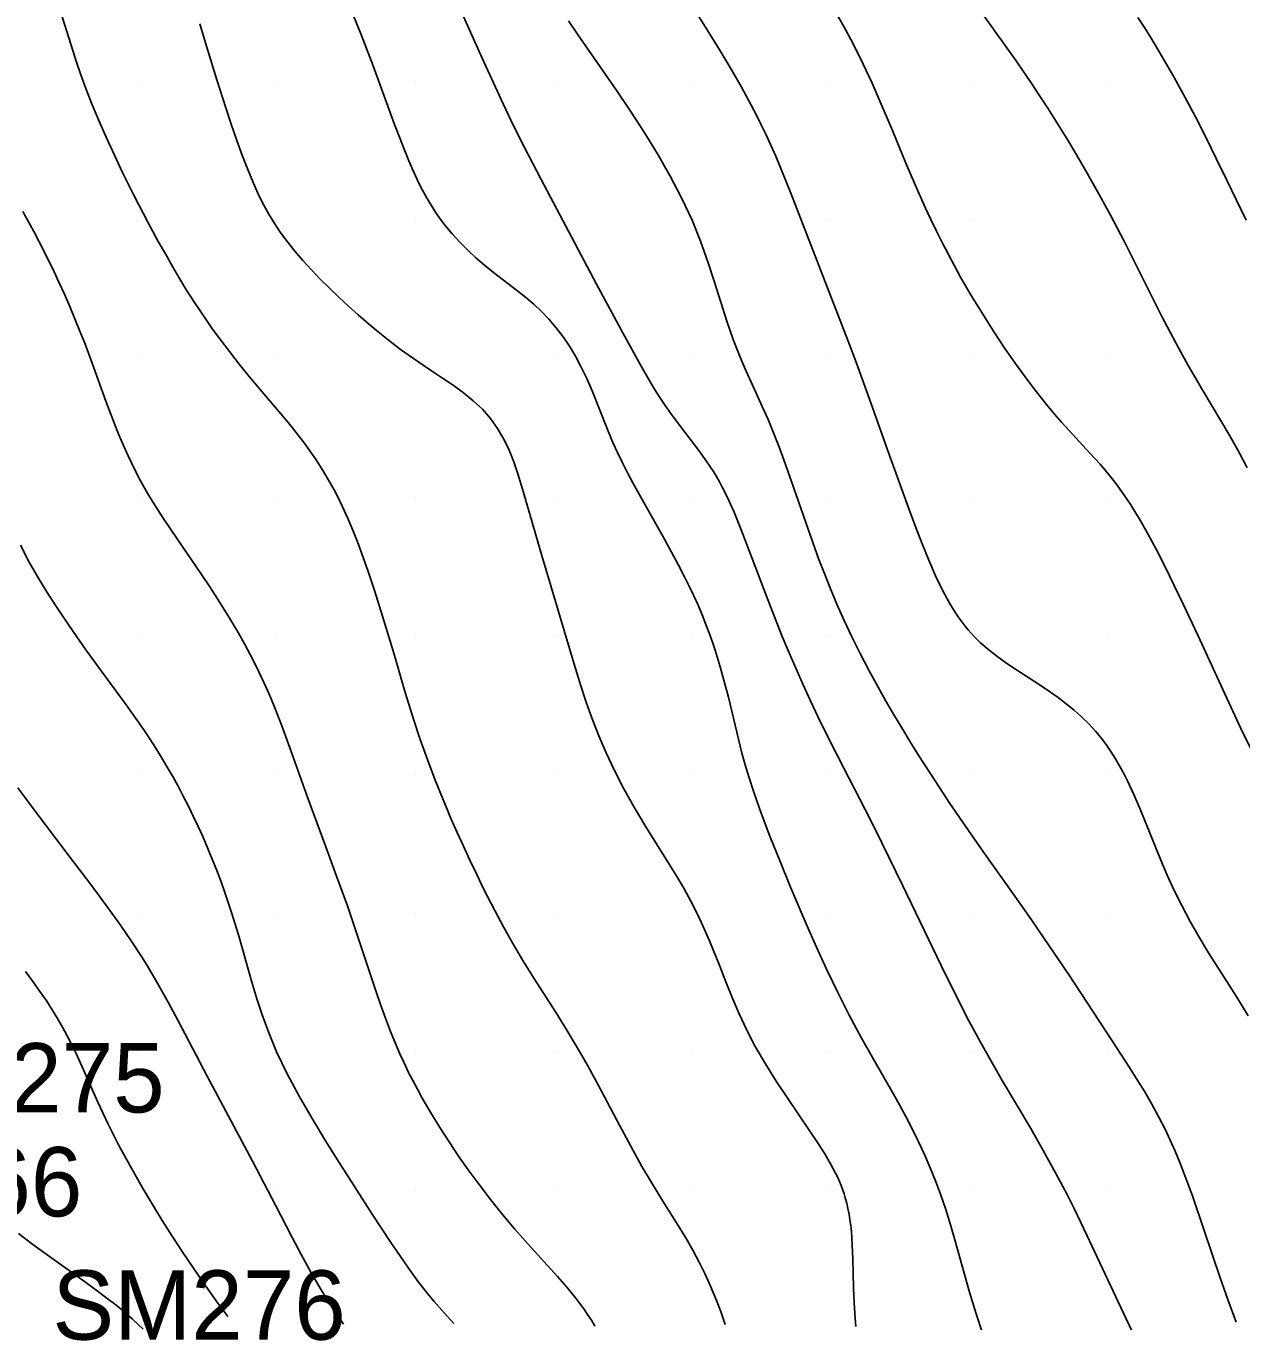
# Model space of a CAD drawing. Extents: x 2602990 to 2605851, y 618069 to 619180.
# Drawn here: x 2604235.95 to 2604279.82, y 618345.28 to 618392.01 of the extents above; entities that cross this region are included whole.
import ezdxf

# ---------------------------------------------------------------- set-up
doc = ezdxf.new("R2010")
doc.units = 0
for name, color, linetype in [('Default', 7, 'Continuous'), ('DTM Contours Major', 7, 'Continuous'), ('DTM Contours Minor', 7, 'Continuous'), ('Exist DTM Breakline', 7, 'Continuous'), ('Exist DTM Breakline Underwater', 7, 'Continuous'), ('Exist DTM Regular Point Underwater Cogo Elevation', 7, 'Continuous'), ('Exist DTM Regular Point Underwater Cogo Number', 7, 'Continuous'), ('Exist DTM Scan Elevation Point', 7, 'Continuous')]:
    doc.layers.add(name, color=color, linetype=linetype)

# ---------------------------------------------------------------- blocks, each defined once
blk = doc.blocks.new('POINT_DISPLAY')
at = {"layer": 'Default'}
blk.add_line((0, 0), (0, 0), dxfattribs=at)

msp = doc.modelspace()

# ---------------------------------------------------------------- linework, layer by layer
at = {"layer": 'DTM Contours Major'}
for points in [[(2604265.245, 618392.418), (2604265.538, 618391.886), (2604265.824, 618391.341), (2604266.181, 618390.628), (2604266.5, 618389.95), (2604266.762, 618389.36), (2604267.232, 618388.24), (2604267.721, 618387.058), (2604268.067, 618386.248), (2604268.43, 618385.435), (2604268.618, 618385.032), (2604268.825, 618384.602), (2604269.037, 618384.178), (2604269.254, 618383.76), (2604269.473, 618383.351), (2604269.694, 618382.952), (2604270.078, 618382.29), (2604270.4, 618381.762), (2604270.885, 618381.002), (2604271.299, 618380.377), (2604271.725, 618379.762), (2604272.16, 618379.164), (2604272.385, 618378.868), (2604272.615, 618378.576), (2604272.85, 618378.288), (2604273.088, 618378.005), (2604273.344, 618377.714), (2604273.861, 618377.148), (2604274.367, 618376.601), (2604274.732, 618376.193), (2604275.085, 618375.775), (2604275.307, 618375.491), (2604275.578, 618375.12), (2604275.841, 618374.728), (2604275.992, 618374.488), (2604276.142, 618374.238), (2604276.444, 618373.707), (2604276.751, 618373.132), (2604276.994, 618372.661), (2604277.242, 618372.165), (2604277.747, 618371.121), (2604278.258, 618370.029), (2604279.302, 618367.752), (2604279.813, 618366.666), (2604280.212, 618365.853)], [(2604235.931, 618357.892), (2604236.202, 618357.534), (2604236.459, 618357.176), (2604236.703, 618356.817), (2604236.903, 618356.505), (2604237.092, 618356.193), (2604237.272, 618355.88), (2604237.443, 618355.567), (2604237.605, 618355.252), (2604237.76, 618354.936), (2604238.028, 618354.35), (2604238.545, 618353.174), (2604238.723, 618352.789), (2604238.908, 618352.405), (2604239.1, 618352.021), (2604239.298, 618351.639), (2604239.71, 618350.877), (2604240.159, 618350.088), (2604240.553, 618349.426), (2604240.875, 618348.904), (2604241.234, 618348.34), (2604241.618, 618347.754), (2604242.024, 618347.153), (2604242.447, 618346.542), (2604242.885, 618345.93), (2604243.24, 618345.449)]]:
    msp.add_lwpolyline(points, dxfattribs=at)
at = {"layer": 'DTM Contours Minor'}
for points in [[(2604251.016, 618394.005), (2604252.429, 618390.845), (2604253.108, 618389.356), (2604253.548, 618388.432), (2604253.95, 618387.63), (2604254.559, 618386.465), (2604256.557, 618382.699), (2604257.519, 618380.916), (2604258.162, 618379.741), (2604258.487, 618379.172), (2604258.649, 618378.902), (2604258.812, 618378.642), (2604259.002, 618378.356), (2604259.194, 618378.081), (2604259.578, 618377.561), (2604260.242, 618376.696), (2604260.516, 618376.322), (2604260.646, 618376.132), (2604260.771, 618375.938), (2604260.882, 618375.755), (2604260.989, 618375.567), (2604261.093, 618375.374), (2604261.292, 618374.971), (2604261.389, 618374.76), (2604261.519, 618374.463), (2604261.775, 618373.833), (2604262.169, 618372.8), (2604262.685, 618371.432), (2604263.061, 618370.47), (2604263.26, 618369.981), (2604263.505, 618369.396), (2604263.758, 618368.812), (2604264.018, 618368.232), (2604264.281, 618367.66), (2604264.546, 618367.1), (2604264.945, 618366.284), (2604265.478, 618365.233), (2604266.44, 618363.37), (2604266.856, 618362.541), (2604267.616, 618360.982), (2604268.994, 618358.111), (2604269.571, 618356.944), (2604269.998, 618356.117), (2604270.412, 618355.347), (2604270.692, 618354.846), (2604271.201, 618353.966), (2604272.229, 618352.223), (2604272.683, 618351.431), (2604273.125, 618350.631), (2604273.551, 618349.82), (2604273.792, 618349.343), (2604274.257, 618348.384), (2604275.672, 618345.358), (2604276.52, 618343.59)], [(2604270.114, 618392.983), (2604271.702, 618390.747), (2604272.289, 618389.892), (2604272.49, 618389.591), (2604272.848, 618389.041), (2604273.209, 618388.47), (2604273.568, 618387.886), (2604273.922, 618387.296), (2604274.267, 618386.704), (2604274.704, 618385.93), (2604275.108, 618385.184), (2604275.597, 618384.245), (2604276.966, 618381.529), (2604277.263, 618380.956), (2604277.561, 618380.4), (2604277.917, 618379.76), (2604278.443, 618378.856), (2604279.411, 618377.226), (2604279.764, 618376.6), (2604280.041, 618376.072)], [(2604237.128, 618392.762), (2604237.64, 618391.129), (2604237.777, 618390.709), (2604237.922, 618390.283), (2604238.078, 618389.851), (2604238.318, 618389.228), (2604238.579, 618388.599), (2604238.856, 618387.97), (2604239.144, 618387.345), (2604239.44, 618386.729), (2604239.862, 618385.883), (2604240.356, 618384.935), (2604240.732, 618384.239), (2604240.985, 618383.783), (2604241.239, 618383.337), (2604241.496, 618382.902), (2604241.754, 618382.478), (2604242.013, 618382.068), (2604242.239, 618381.726), (2604242.466, 618381.395), (2604242.693, 618381.074), (2604243.143, 618380.463), (2604243.648, 618379.813), (2604244.068, 618379.295), (2604244.674, 618378.58), (2604245.359, 618377.772), (2604245.572, 618377.511), (2604245.783, 618377.243), (2604245.993, 618376.967), (2604246.199, 618376.683), (2604246.402, 618376.391), (2604246.577, 618376.122), (2604246.748, 618375.846), (2604246.915, 618375.562), (2604247.076, 618375.271), (2604247.233, 618374.971), (2604247.383, 618374.664), (2604247.586, 618374.219), (2604247.778, 618373.762), (2604247.959, 618373.298), (2604248.131, 618372.832), (2604248.293, 618372.367), (2604248.547, 618371.602), (2604248.828, 618370.711), (2604249.229, 618369.376), (2604249.647, 618367.963), (2604249.958, 618366.959), (2604250.178, 618366.296), (2604250.458, 618365.505), (2604250.725, 618364.801), (2604251.001, 618364.119), (2604251.309, 618363.392), (2604251.522, 618362.91), (2604251.746, 618362.413), (2604251.982, 618361.905), (2604252.226, 618361.392), (2604252.476, 618360.881), (2604252.887, 618360.073), (2604253.203, 618359.48), (2604253.526, 618358.905), (2604253.888, 618358.296), (2604254.29, 618357.653), (2604255.092, 618356.397), (2604255.477, 618355.776), (2604255.854, 618355.148), (2604256.235, 618354.484), (2604256.621, 618353.784), (2604257.385, 618352.343), (2604257.786, 618351.587), (2604258.191, 618350.855), (2604258.532, 618350.274), (2604258.946, 618349.61), (2604259.5, 618348.733), (2604259.773, 618348.282), (2604260.04, 618347.815), (2604260.258, 618347.404), (2604260.469, 618346.978), (2604260.671, 618346.538), (2604260.861, 618346.086), (2604261.038, 618345.623), (2604261.2, 618345.151)], [(2604247.733, 618392.491), (2604248.068, 618391.663), (2604248.485, 618390.57), (2604249.264, 618388.451), (2604249.435, 618388.001), (2604249.607, 618387.564), (2604249.781, 618387.14), (2604249.899, 618386.866), (2604250.019, 618386.599), (2604250.142, 618386.34), (2604250.27, 618386.087), (2604250.402, 618385.842), (2604250.541, 618385.603), (2604250.713, 618385.331), (2604250.896, 618385.067), (2604251.091, 618384.809), (2604251.345, 618384.505), (2604251.615, 618384.21), (2604251.901, 618383.923), (2604252.2, 618383.645), (2604252.51, 618383.376), (2604252.829, 618383.114), (2604253.709, 618382.437), (2604253.999, 618382.207), (2604254.283, 618381.967), (2604254.556, 618381.714), (2604254.834, 618381.427), (2604255.096, 618381.121), (2604255.343, 618380.798), (2604255.575, 618380.457), (2604255.791, 618380.1), (2604255.991, 618379.728), (2604256.199, 618379.292), (2604256.393, 618378.841), (2604256.949, 618377.447), (2604257.146, 618376.982), (2604257.314, 618376.614), (2604257.491, 618376.249), (2604257.675, 618375.888), (2604257.865, 618375.528), (2604258.261, 618374.811), (2604259.017, 618373.472), (2604259.264, 618373.026), (2604259.504, 618372.58), (2604259.732, 618372.137), (2604259.902, 618371.793), (2604260.063, 618371.449), (2604260.217, 618371.106), (2604260.362, 618370.762), (2604260.5, 618370.418), (2604260.631, 618370.072), (2604260.735, 618369.779), (2604260.834, 618369.484), (2604261.019, 618368.886), (2604261.189, 618368.274), (2604261.312, 618367.786), (2604261.674, 618366.281), (2604261.803, 618365.774), (2604261.943, 618365.268), (2604262.069, 618364.85), (2604262.204, 618364.434), (2604262.346, 618364.02), (2604262.496, 618363.606), (2604262.81, 618362.782), (2604263.177, 618361.861), (2604263.557, 618360.942), (2604264.126, 618359.609), (2604264.492, 618358.777), (2604264.868, 618357.953), (2604265.262, 618357.135), (2604265.466, 618356.727), (2604265.675, 618356.321), (2604266.108, 618355.515), (2604266.561, 618354.71), (2604267.263, 618353.494), (2604267.493, 618353.082), (2604267.719, 618352.665), (2604267.953, 618352.212), (2604268.179, 618351.752), (2604268.394, 618351.286), (2604268.599, 618350.814), (2604268.792, 618350.337), (2604268.972, 618349.855), (2604269.158, 618349.307), (2604269.331, 618348.756), (2604269.492, 618348.206), (2604270.019, 618346.324), (2604270.255, 618345.542), (2604270.486, 618344.843)], [(2604259.904, 618392.893), (2604260.976, 618391.179), (2604261.38, 618390.508), (2604261.774, 618389.822), (2604262.135, 618389.157), (2604262.313, 618388.813), (2604262.488, 618388.462), (2604262.661, 618388.102), (2604262.832, 618387.734), (2604263.02, 618387.308), (2604263.205, 618386.872), (2604263.569, 618385.977), (2604264.295, 618384.109), (2604265.636, 618380.633), (2604265.933, 618379.844), (2604266.451, 618378.407), (2604267.112, 618376.549), (2604267.854, 618374.523), (2604268.079, 618373.919), (2604268.309, 618373.319), (2604268.547, 618372.732), (2604268.794, 618372.165), (2604269.054, 618371.628), (2604269.329, 618371.127), (2604269.533, 618370.803), (2604269.638, 618370.649), (2604269.747, 618370.5), (2604269.858, 618370.356), (2604269.973, 618370.217), (2604270.187, 618369.981), (2604270.414, 618369.758), (2604270.653, 618369.546), (2604271.002, 618369.269), (2604271.371, 618369.005), (2604271.753, 618368.75), (2604272.529, 618368.248), (2604272.911, 618367.992), (2604273.215, 618367.775), (2604273.51, 618367.552), (2604273.793, 618367.32), (2604274.064, 618367.08), (2604274.321, 618366.831), (2604274.563, 618366.57), (2604274.761, 618366.333), (2604274.948, 618366.088), (2604275.124, 618365.833), (2604275.291, 618365.569), (2604275.45, 618365.296), (2604275.601, 618365.014), (2604275.721, 618364.774), (2604275.952, 618364.275), (2604276.177, 618363.749), (2604276.925, 618361.909), (2604277.159, 618361.364), (2604277.409, 618360.816), (2604277.678, 618360.269), (2604277.987, 618359.695), (2604278.314, 618359.129), (2604278.652, 618358.571), (2604279.664, 618356.964), (2604280.076, 618356.289)], [(2604242.235, 618392.088), (2604242.47, 618391.287), (2604242.849, 618390.062), (2604243.171, 618389.054), (2604243.366, 618388.462), (2604243.566, 618387.878), (2604243.771, 618387.311), (2604243.982, 618386.766), (2604244.199, 618386.252), (2604244.366, 618385.89), (2604244.539, 618385.545), (2604244.72, 618385.217), (2604244.912, 618384.901), (2604245.134, 618384.569), (2604245.393, 618384.217), (2604245.664, 618383.88), (2604245.953, 618383.544), (2604246.259, 618383.209), (2604246.579, 618382.878), (2604246.911, 618382.549), (2604247.251, 618382.223), (2604247.599, 618381.902), (2604247.951, 618381.586), (2604248.308, 618381.277), (2604248.667, 618380.977), (2604249.028, 618380.688), (2604249.481, 618380.342), (2604249.945, 618380.008), (2604250.599, 618379.566), (2604250.988, 618379.308), (2604251.372, 618379.046), (2604251.746, 618378.775), (2604252.101, 618378.488), (2604252.43, 618378.181), (2604252.726, 618377.847), (2604252.981, 618377.488), (2604253.201, 618377.104), (2604253.393, 618376.699), (2604253.562, 618376.279), (2604253.712, 618375.849), (2604253.921, 618375.182), (2604254.571, 618372.944), (2604255.74, 618368.988), (2604255.986, 618368.204), (2604256.183, 618367.614), (2604256.4, 618367.01), (2604256.638, 618366.397), (2604256.9, 618365.78), (2604257.188, 618365.166), (2604257.54, 618364.488), (2604257.915, 618363.824), (2604258.302, 618363.177), (2604259.415, 618361.378), (2604259.7, 618360.895), (2604259.958, 618360.429), (2604260.199, 618359.958), (2604260.394, 618359.543), (2604260.631, 618358.995), (2604260.999, 618358.08), (2604261.22, 618357.523), (2604261.454, 618356.949), (2604261.707, 618356.365), (2604261.982, 618355.776), (2604262.284, 618355.188), (2604262.647, 618354.558), (2604263.034, 618353.941), (2604263.432, 618353.341), (2604264.208, 618352.209), (2604264.558, 618351.684), (2604264.795, 618351.311), (2604265.005, 618350.952), (2604265.101, 618350.776), (2604265.259, 618350.456), (2604265.382, 618350.166), (2604265.487, 618349.873), (2604265.533, 618349.726), (2604265.585, 618349.533), (2604265.63, 618349.337), (2604265.669, 618349.137), (2604265.702, 618348.933), (2604265.73, 618348.725), (2604265.752, 618348.511), (2604265.787, 618348.029), (2604265.808, 618347.526), (2604265.834, 618346.472), (2604265.854, 618345.932), (2604265.887, 618345.389), (2604265.913, 618345.088)], [(2604255.542, 618392.195), (2604255.868, 618391.715), (2604257.287, 618389.664), (2604257.779, 618388.933), (2604258.27, 618388.177), (2604258.748, 618387.401), (2604259.204, 618386.609), (2604259.624, 618385.807), (2604260, 618385), (2604260.303, 618384.249), (2604260.568, 618383.504), (2604260.808, 618382.77), (2604261.257, 618381.359), (2604261.489, 618380.694), (2604261.688, 618380.184), (2604261.897, 618379.692), (2604262.325, 618378.742), (2604262.537, 618378.275), (2604262.743, 618377.807), (2604262.94, 618377.328), (2604263.129, 618376.845), (2604263.31, 618376.357), (2604263.659, 618375.375), (2604264.203, 618373.813), (2604264.583, 618372.764), (2604264.777, 618372.253), (2604264.974, 618371.755), (2604265.23, 618371.145), (2604265.494, 618370.553), (2604265.767, 618369.973), (2604266.067, 618369.37), (2604266.383, 618368.764), (2604266.718, 618368.15), (2604266.99, 618367.668), (2604267.275, 618367.178), (2604267.571, 618366.683), (2604267.876, 618366.182), (2604268.19, 618365.679), (2604268.773, 618364.768), (2604269.312, 618363.954), (2604269.87, 618363.133), (2604270.499, 618362.233), (2604271.918, 618360.235), (2604272.278, 618359.721), (2604272.719, 618359.081), (2604273.588, 618357.793), (2604275.173, 618355.392), (2604275.796, 618354.431), (2604276.075, 618353.988), (2604276.344, 618353.546), (2604276.602, 618353.103), (2604276.846, 618352.657), (2604277.077, 618352.205), (2604277.263, 618351.811), (2604277.439, 618351.411), (2604277.607, 618351.006), (2604277.768, 618350.596), (2604277.923, 618350.18), (2604278.075, 618349.759), (2604278.478, 618348.587), (2604279.068, 618346.836), (2604279.34, 618346.064), (2604279.647, 618345.245)], [(2604276.094, 618392.32), (2604276.332, 618391.952), (2604276.574, 618391.567), (2604276.978, 618390.899), (2604277.392, 618390.18), (2604277.815, 618389.408), (2604278.184, 618388.707), (2604278.556, 618387.976), (2604278.928, 618387.228), (2604279.296, 618386.475), (2604280, 618385)], [(2604235.841, 618385.321), (2604236.237, 618384.596), (2604236.612, 618383.87), (2604236.969, 618383.138), (2604237.142, 618382.769), (2604237.341, 618382.328), (2604237.534, 618381.886), (2604237.721, 618381.444), (2604237.901, 618381.003), (2604238.074, 618380.565), (2604238.342, 618379.849), (2604238.837, 618378.472), (2604238.99, 618378.061), (2604239.147, 618377.657), (2604239.307, 618377.26), (2604239.472, 618376.872), (2604239.642, 618376.495), (2604239.883, 618375.994), (2604240.092, 618375.597), (2604240.355, 618375.133), (2604240.605, 618374.724), (2604240.911, 618374.252), (2604241.415, 618373.504), (2604242.267, 618372.255), (2604242.613, 618371.735), (2604242.958, 618371.203), (2604243.294, 618370.665), (2604243.614, 618370.125), (2604243.843, 618369.715), (2604244.06, 618369.308), (2604244.265, 618368.905), (2604244.457, 618368.507), (2604244.636, 618368.114), (2604244.804, 618367.729), (2604244.94, 618367.401), (2604245.19, 618366.762), (2604245.526, 618365.837), (2604246.129, 618364.145), (2604246.78, 618362.387), (2604247.17, 618361.337), (2604247.556, 618360.263), (2604247.911, 618359.22), (2604248.584, 618357.191), (2604248.753, 618356.699), (2604248.93, 618356.209), (2604249.116, 618355.723), (2604249.313, 618355.241), (2604249.455, 618354.918), (2604249.602, 618354.597), (2604249.756, 618354.278), (2604249.917, 618353.96), (2604250.084, 618353.643), (2604250.259, 618353.326), (2604250.567, 618352.794), (2604250.891, 618352.265), (2604251.228, 618351.743), (2604251.573, 618351.232), (2604251.923, 618350.734), (2604252.274, 618350.254), (2604252.719, 618349.671), (2604253.16, 618349.121), (2604253.596, 618348.602), (2604254.067, 618348.069), (2604255.143, 618346.886), (2604255.476, 618346.506), (2604255.792, 618346.121), (2604255.942, 618345.925), (2604256.088, 618345.725), (2604256.229, 618345.522), (2604256.365, 618345.313), (2604256.496, 618345.1)], [(2604235.752, 618373.274), (2604236.074, 618372.666), (2604236.419, 618372.066), (2604236.78, 618371.478), (2604237.149, 618370.908), (2604237.519, 618370.358), (2604238.119, 618369.498), (2604238.704, 618368.69), (2604239.565, 618367.52), (2604239.978, 618366.94), (2604240.203, 618366.614), (2604240.423, 618366.284), (2604240.638, 618365.95), (2604240.848, 618365.613), (2604241.053, 618365.272), (2604241.252, 618364.926), (2604241.446, 618364.575), (2604241.634, 618364.22), (2604241.817, 618363.86), (2604241.994, 618363.497), (2604242.166, 618363.13), (2604242.333, 618362.761), (2604242.507, 618362.358), (2604242.676, 618361.952), (2604242.839, 618361.541), (2604242.996, 618361.127), (2604243.148, 618360.708), (2604243.379, 618360.023), (2604243.627, 618359.22), (2604243.788, 618358.664), (2604244.112, 618357.514), (2604244.292, 618356.91), (2604244.496, 618356.289), (2604244.729, 618355.652), (2604245, 618355), (2604245.381, 618354.201), (2604245.813, 618353.393), (2604246.28, 618352.584), (2604246.768, 618351.783), (2604247.262, 618350.998), (2604248.458, 618349.132), (2604249.125, 618348.115), (2604249.445, 618347.642), (2604249.759, 618347.194), (2604250.129, 618346.689), (2604250.5, 618346.215), (2604250.688, 618345.986), (2604251.047, 618345.572), (2604251.396, 618345.195)], [(2604235.661, 618364.523), (2604236.285, 618363.676), (2604237.549, 618362.01), (2604238.292, 618361.03), (2604238.895, 618360.218), (2604239.363, 618359.566), (2604239.752, 618358.998), (2604240.123, 618358.43), (2604240.323, 618358.11), (2604240.716, 618357.453), (2604241.103, 618356.768), (2604241.44, 618356.142), (2604242.5, 618354.117), (2604244.136, 618351.052), (2604244.961, 618349.46), (2604245.561, 618348.3), (2604245.894, 618347.676), (2604246.243, 618347.044), (2604246.611, 618346.41), (2604247, 618345.782), (2604247.412, 618345.164)], [(2604235.682, 618348.445), (2604236.153, 618348.084), (2604236.635, 618347.729), (2604238.07, 618346.708), (2604238.625, 618346.301), (2604238.89, 618346.099), (2604239.149, 618345.897), (2604239.4, 618345.692), (2604239.783, 618345.361), (2604240.187, 618344.983)]]:
    msp.add_lwpolyline(points, dxfattribs=at)
at = {"layer": 'Exist DTM Breakline'}
msp.add_spline([(2604056.195, 618608.101), (2604070.612, 618564.846), (2604060.948, 618498.617), (2604052.223, 618447.183), (2604051.568, 618445.166), (2604051.779, 618438.355), (2604056.316, 618420.051), (2604056.045, 618414.227), (2604060.112, 618404.174), (2604065.814, 618393.977), (2604079.591, 618374.932), (2604102.645, 618354.376), (2604129.573, 618330.438), (2604185.644, 618288.739), (2604229.181, 618260.22), (2604259.941, 618240.43), (2604275.412, 618231.212), (2604276.014, 618212.47)], degree=3, dxfattribs=at)
at = {"layer": 'Exist DTM Breakline Underwater'}
msp.add_spline([(2604068.235, 618404.026), (2604081.862, 618390.481), (2604106.657, 618363.116), (2604137.711, 618338.436), (2604184.389, 618299.643), (2604239.062, 618271.475), (2604260.626, 618254.325), (2604289.805, 618238.046)], degree=3, dxfattribs=at)

# ---------------------------------------------------------------- block references
at = {"layer": 'Exist DTM Scan Elevation Point', "xscale": 1.3123333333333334, "yscale": 1.3123333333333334}
for p in [(2604240, 618390), (2604245, 618390), (2604250, 618390), (2604255, 618390), (2604260, 618390), (2604265, 618390), (2604270, 618390), (2604275, 618390), (2604240, 618385), (2604245, 618385), (2604250, 618385), (2604255, 618385), (2604260, 618385), (2604265, 618385), (2604270, 618385), (2604275, 618385), (2604240, 618380), (2604245, 618380), (2604250, 618380), (2604255, 618380), (2604260, 618380), (2604265, 618380), (2604270, 618380), (2604275, 618380), (2604240, 618375), (2604245, 618375), (2604250, 618375), (2604255, 618375), (2604260, 618375), (2604265, 618375), (2604270, 618375), (2604275, 618375), (2604240, 618370), (2604245, 618370), (2604250, 618370), (2604255, 618370), (2604260, 618370), (2604265, 618370), (2604270, 618370), (2604275, 618370), (2604240, 618365), (2604245, 618365), (2604250, 618365), (2604255, 618365), (2604260, 618365), (2604265, 618365), (2604270, 618365), (2604275, 618365), (2604240, 618360), (2604245, 618360), (2604250, 618360), (2604255, 618360), (2604260, 618360), (2604265, 618360), (2604270, 618360), (2604275, 618360), (2604240, 618355), (2604245, 618355), (2604250, 618355), (2604255, 618355), (2604260, 618355), (2604265, 618355), (2604270, 618355), (2604275, 618355), (2604240, 618350), (2604245, 618350), (2604250, 618350), (2604255, 618350), (2604260, 618350), (2604265, 618350), (2604270, 618350), (2604275, 618350)]:
    msp.add_blockref('POINT_DISPLAY', p, dxfattribs=at)

# ---------------------------------------------------------------- texts
at = {"layer": 'Exist DTM Regular Point Underwater Cogo Elevation'}
msp.add_text('-5.66', height=2.5, dxfattribs=at).set_placement((2604230.368, 618349.058))
at = {"layer": 'Exist DTM Regular Point Underwater Cogo Number'}
for s, p in [('SM275', (2604230.368, 618352.808)), ('SM276', (2604236.907, 618344.609))]:
    msp.add_text(s, height=2.5, dxfattribs=at).set_placement(p)

doc.saveas('drawing.dxf')
